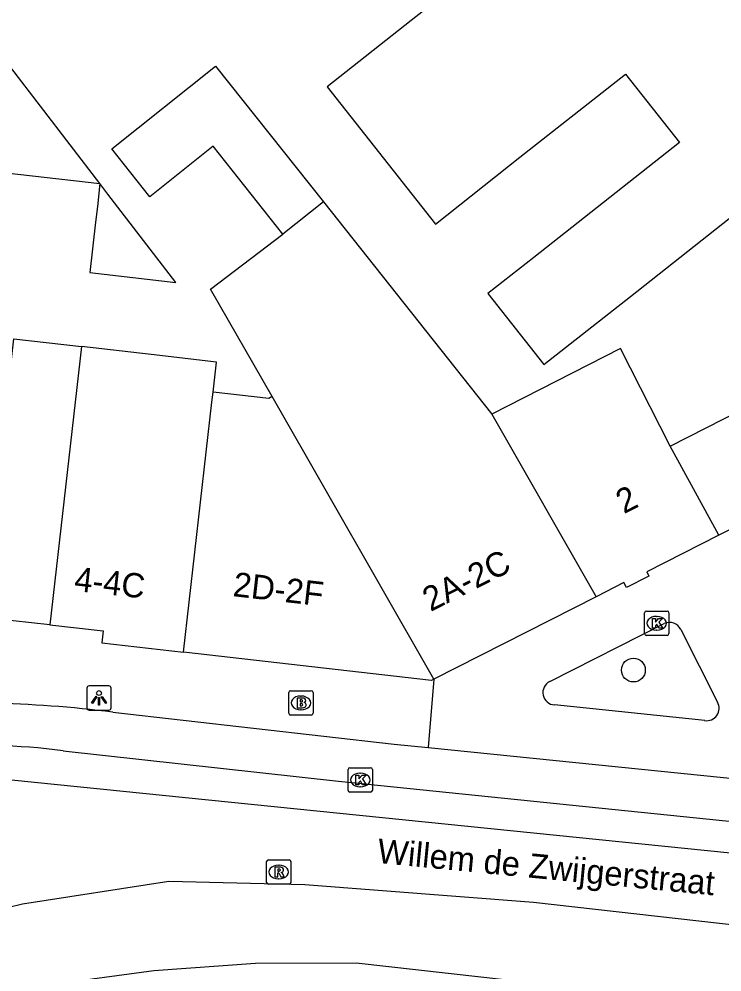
# Model space of a CAD drawing. Extents: x 160664 to 161506, y 382245 to 383288.
# Drawn here: x 160897.84 to 160926.7, y 382930.82 to 382969.93 of the extents above; entities that cross this region are included whole.
import ezdxf

# ---------------------------------------------------------------- set-up
doc = ezdxf.new("R2010")
doc.units = 0
for name, color, linetype in [('IMGEO_Boom', 7, 'Continuous'), ('IMGEO_Brandkraan', 7, 'Continuous'), ('IMGEO_Kolk', 7, 'Continuous'), ('IMGEO_Lichtpunt', 7, 'Continuous'), ('IMGEO_Openbare_ruimte_label', 7, 'Continuous'), ('IMGEO_OVBaan_gesloten', 7, 'Continuous'), ('IMGEO_Pand', 7, 'Continuous'), ('IMGEO_Pand_nummerreeks', 7, 'Continuous'), ('IMGEO_Rijbaan_lokaal_gesloten', 7, 'Continuous'), ('IMGEO_Rioolput', 7, 'Continuous'), ('IMGEO_Voetpad_open', 7, 'Continuous')]:
    doc.layers.add(name, color=color, linetype=linetype)

msp = doc.modelspace()

# ---------------------------------------------------------------- linework, layer by layer
at = {"layer": 'IMGEO_Boom'}
msp.add_circle((160923.069, 382943.213), 0.489, dxfattribs=at)
at = {"layer": 'IMGEO_Brandkraan'}
for p, q in [((160908.914, 382941.439), (160908.914, 382942.291)), ((160908.989, 382942.365), (160909.841, 382942.365)), ((160909.402, 382942.145), (160909.427, 382942.145)), ((160909.915, 382942.291), (160909.915, 382941.439)), ((160909.841, 382941.365), (160908.989, 382941.365)), ((160909.425, 382941.585), (160909.4, 382941.585))]:
    msp.add_line(p, q, dxfattribs=at)
for points in [[(160908.914, 382941.439), (160908.914, 382942.291)], [(160908.989, 382942.365), (160909.841, 382942.365)], [(160909.915, 382942.291), (160909.915, 382941.439)], [(160909.262, 382942.065), (160909.262, 382941.665), (160909.475, 382941.665)], [(160909.493, 382942.065), (160909.262, 382942.065)], [(160909.441, 382941.984), (160909.387, 382941.984), (160909.387, 382941.908)], [(160909.387, 382941.908), (160909.44, 382941.908)], [(160909.449, 382941.832), (160909.387, 382941.832), (160909.387, 382941.751)], [(160909.387, 382941.751), (160909.449, 382941.751)], [(160909.841, 382941.365), (160908.989, 382941.365)]]:
    msp.add_lwpolyline(points, dxfattribs=at)
for centre, radius, start, end in [((160908.991, 382942.289), 0.0765, 91.552, 178.448), ((160908.991, 382942.289), 0.0765, 91.552, 178.448), ((160909.839, 382942.289), 0.0765, 1.552, 88.448), ((160909.839, 382942.289), 0.0765, 1.552, 88.448), ((160909.442, 382941.946), 0.0379, 267.8285, 90.9355), ((160909.45, 382941.791), 0.0404, 269.8759, 90.5077), ((160909.497, 382941.92), 0.145, 59.4692, 91.5367), ((160909.522, 382941.967), 0.0922, 285.5137, 58.1501), ((160909.527, 382941.775), 0.105, 301.3115, 78.989), ((160908.991, 382941.441), 0.0765, 181.552, 268.448), ((160908.991, 382941.441), 0.0765, 181.552, 268.448), ((160909.481, 382941.916), 0.251, 268.6676, 293.5347), ((160909.839, 382941.441), 0.0765, 271.552, 358.448), ((160909.839, 382941.441), 0.0765, 271.552, 358.448)]:
    msp.add_arc(centre, radius, start, end, dxfattribs=at)
for centre, major_axis, ratio, start_param, end_param in [((160909.401, 382941.865), (-0.387, 0.002), 0.722429, 4.712389, 7.853982), ((160909.426, 382941.865), (-0.39, 0.002), 0.717154, 1.570796, 4.712389)]:
    msp.add_ellipse(centre, major_axis=major_axis, ratio=ratio, start_param=start_param, end_param=end_param, dxfattribs=at)
at = {"layer": 'IMGEO_Kolk'}
for p, q in [((160923.601, 382945.634), (160924.453, 382945.634)), ((160923.526, 382944.708), (160923.526, 382945.56)), ((160924.014, 382945.414), (160924.039, 382945.414)), ((160924.527, 382945.56), (160924.527, 382944.708)), ((160924.037, 382944.854), (160924.012, 382944.854)), ((160924.453, 382944.634), (160923.601, 382944.634)), ((160911.351, 382938.276), (160911.351, 382939.128)), ((160911.426, 382939.202), (160912.278, 382939.202)), ((160911.839, 382938.982), (160911.864, 382938.982)), ((160912.352, 382939.128), (160912.352, 382938.276)), ((160912.278, 382938.202), (160911.426, 382938.202)), ((160911.862, 382938.422), (160911.837, 382938.422))]:
    msp.add_line(p, q, dxfattribs=at)
for points in [[(160923.601, 382945.634), (160924.453, 382945.634)], [(160923.526, 382944.708), (160923.526, 382945.56)], [(160923.847, 382945.334), (160923.97, 382945.334), (160923.97, 382945.183), (160924.1, 382945.334), (160924.264, 382945.334), (160924.118, 382945.183), (160924.271, 382944.934), (160924.119, 382944.934), (160924.034, 382945.098), (160923.97, 382945.031), (160923.97, 382944.934), (160923.847, 382944.934), (160923.847, 382945.334)], [(160924.527, 382945.56), (160924.527, 382944.708)], [(160924.453, 382944.634), (160923.601, 382944.634)], [(160911.351, 382938.276), (160911.351, 382939.128)], [(160911.426, 382939.202), (160912.278, 382939.202)], [(160912.352, 382939.128), (160912.352, 382938.276)], [(160911.672, 382938.902), (160911.795, 382938.902), (160911.795, 382938.751), (160911.925, 382938.902), (160912.089, 382938.902), (160911.943, 382938.751), (160912.096, 382938.502), (160911.944, 382938.502), (160911.859, 382938.666), (160911.795, 382938.599), (160911.795, 382938.502), (160911.672, 382938.502), (160911.672, 382938.902)], [(160912.278, 382938.202), (160911.426, 382938.202)]]:
    msp.add_lwpolyline(points, dxfattribs=at)
for centre, start, end in [((160923.603, 382945.558), 91.552, 178.448), ((160923.603, 382945.558), 91.552, 178.448), ((160924.451, 382945.558), 1.552, 88.448), ((160924.451, 382945.558), 1.552, 88.448), ((160923.603, 382944.71), 181.552, 268.448), ((160923.603, 382944.71), 181.552, 268.448), ((160924.451, 382944.71), 271.552, 358.448), ((160924.451, 382944.71), 271.552, 358.448), ((160911.428, 382939.126), 91.552, 178.448), ((160911.428, 382939.126), 91.552, 178.448), ((160912.276, 382939.126), 1.552, 88.448), ((160912.276, 382939.126), 1.552, 88.448), ((160911.428, 382938.278), 181.552, 268.448), ((160911.428, 382938.278), 181.552, 268.448), ((160912.276, 382938.278), 271.552, 358.448), ((160912.276, 382938.278), 271.552, 358.448)]:
    msp.add_arc(centre, 0.0765, start, end, dxfattribs=at)
for centre, major_axis, ratio, start_param, end_param in [((160924.013, 382945.134), (-0.387, 0.002), 0.722429, 4.712389, 7.853982), ((160924.038, 382945.134), (-0.39, 0.002), 0.717154, 1.570796, 4.712389), ((160911.838, 382938.702), (-0.387, 0.002), 0.722429, 4.712389, 7.853982), ((160911.863, 382938.702), (-0.39, 0.002), 0.717154, 1.570796, 4.712389)]:
    msp.add_ellipse(centre, major_axis=major_axis, ratio=ratio, start_param=start_param, end_param=end_param, dxfattribs=at)
at = {"layer": 'IMGEO_Lichtpunt'}
for p, q in [((160901.529, 382942.566), (160900.721, 382942.566)), ((160901.529, 382942.566), (160900.721, 382942.566)), ((160900.627, 382942.471), (160900.627, 382941.664)), ((160900.627, 382942.471), (160900.627, 382941.664)), ((160901.623, 382941.664), (160901.623, 382942.471)), ((160901.623, 382941.664), (160901.623, 382942.471)), ((160900.721, 382941.57), (160901.529, 382941.57)), ((160900.721, 382941.57), (160901.529, 382941.57))]:
    msp.add_line(p, q, dxfattribs=at)
for points in [[(160901.001, 382942.135), (160901.04, 382942.107), (160900.852, 382941.845), (160900.814, 382941.872), (160901.001, 382942.135)], [(160901.213, 382942.107), (160901.251, 382942.134), (160901.438, 382941.872), (160901.399, 382941.844), (160901.213, 382942.107)], [(160901.103, 382942.087), (160901.15, 382942.087), (160901.15, 382941.765), (160901.103, 382941.765), (160901.103, 382942.087)]]:
    msp.add_lwpolyline(points, dxfattribs=at)
msp.add_circle((160901.126, 382942.269), 0.0994, dxfattribs=at)
for centre, start, end in [((160900.721, 382942.471), 90, 180), ((160900.721, 382942.471), 90, 180), ((160901.529, 382942.471), 0, 90), ((160901.529, 382942.471), 0, 90), ((160900.721, 382941.664), 180, 270), ((160900.721, 382941.664), 180, 270), ((160901.529, 382941.664), 270, 0), ((160901.529, 382941.664), 270, 360)]:
    msp.add_arc(centre, 0.0946, start, end, dxfattribs=at)
at = {"layer": 'IMGEO_OVBaan_gesloten'}
for points in [[(160870.47, 382922.866), (160882.904, 382929.187), (160890.673, 382931.836), (160897.982, 382933.621), (160903.988, 382934.545), (160909.581, 382934.405), (160918.971, 382933.683), (160951.086, 382930.055), (160959.79, 382929.599), (160967.578, 382927.438), (160972.145, 382924.641), (160978.816, 382919.461), (160981.785, 382916.694)], [(160961.035, 382926.32), (160957.674, 382927.094), (160935.566, 382928.505), (160911.678, 382931.189), (160907.553, 382931.166), (160903.382, 382930.863), (160897.497, 382930.071), (160888.563, 382927.461), (160885.812, 382926.048)]]:
    msp.add_lwpolyline(points, dxfattribs=at)
at = {"layer": 'IMGEO_Pand'}
for points in [[(160922.87, 382981.373), (160918.943, 382978.278), (160916.084, 382976.025), (160918.254, 382973.271), (160913.945, 382969.874), (160910.495, 382967.154), (160914.937, 382961.519), (160918.411, 382964.257), (160922.745, 382967.673), (160924.959, 382964.865), (160918.978, 382960.151), (160917.095, 382958.667), (160919.394, 382955.749), (160922.946, 382958.549), (160927.325, 382962.001), (160929.626, 382959.081)], [(160901.164, 382963.177), (160896.271, 382969.534), (160895.621, 382963.817), (160901.164, 382963.177)], [(160908.677, 382961.103), (160905.809, 382964.709), (160903.21, 382962.641), (160901.649, 382964.603), (160905.909, 382967.992), (160910.338, 382962.425)], [(160901.164, 382963.177), (160901.057, 382962.239), (160900.984, 382961.594), (160900.749, 382959.532), (160904.283, 382959.124), (160901.493, 382962.749), (160901.164, 382963.177)], [(160910.338, 382962.425), (160908.677, 382961.103)], [(160910.338, 382962.425), (160917.249, 382953.72)], [(160908.24, 382954.436), (160905.706, 382958.852), (160908.677, 382961.103)], [(160924.572, 382952.401), (160931.94, 382956.146), (160929.626, 382959.081)], [(160941.569, 382957.648), (160941.208, 382956.231), (160931.5, 382951.298), (160931.606, 382951.091), (160930.705, 382950.633), (160930.62, 382950.8), (160926.577, 382948.746)], [(160894.708, 382955.793), (160897.47, 382955.474), (160897.624, 382956.809), (160900.403, 382956.488)], [(160900.403, 382956.488), (160899.103, 382945.063)], [(160905.808, 382954.621), (160905.948, 382955.848), (160903.261, 382956.158), (160900.403, 382956.488)], [(160924.572, 382952.401), (160922.537, 382956.407), (160917.249, 382953.72)], [(160904.594, 382943.942), (160905.761, 382954.204), (160905.808, 382954.621)], [(160908.24, 382954.436), (160908.104, 382954.357), (160905.808, 382954.621)], [(160914.869, 382942.835), (160908.24, 382954.436)], [(160917.249, 382953.72), (160921.539, 382946.213)], [(160926.577, 382948.746), (160924.572, 382952.401)], [(160926.577, 382948.746), (160923.618, 382947.242), (160923.706, 382947.069), (160922.782, 382946.599), (160922.679, 382946.803), (160921.539, 382946.213)], [(160921.539, 382946.213), (160914.869, 382942.835)], [(160899.103, 382945.063), (160896.838, 382945.312), (160896.066, 382944.892), (160893.5, 382945.176)], [(160899.103, 382945.063), (160901.296, 382944.821), (160901.239, 382944.324), (160904.594, 382943.942)], [(160914.869, 382942.835), (160914.771, 382942.785), (160904.594, 382943.942)]]:
    msp.add_lwpolyline(points, dxfattribs=at)
at = {"layer": 'IMGEO_Rijbaan_lokaal_gesloten'}
for points in [[(160899.65, 382939.904), (160910.957, 382938.648), (160945.978, 382935.062)], [(160874.133, 382934.008), (160885.51, 382936.782), (160890.497, 382938.296), (160895.761, 382938.889), (160961.831, 382932.175), (160965.691, 382931.306), (160969.512, 382929.861), (160972.821, 382927.904), (160976.623, 382925.025), (160978.469, 382923.697)]]:
    msp.add_lwpolyline(points, dxfattribs=at)
msp.add_arc((160895.91, 382909.717), 30.418, 82.9376, 103.7506, dxfattribs=at)
at = {"layer": 'IMGEO_Rioolput'}
for p, q in [((160908.003, 382934.499), (160908.003, 382935.351)), ((160908.078, 382935.425), (160908.93, 382935.425)), ((160908.491, 382935.205), (160908.516, 382935.205)), ((160909.004, 382935.351), (160909.004, 382934.499)), ((160908.93, 382934.425), (160908.078, 382934.425)), ((160908.514, 382934.645), (160908.489, 382934.645))]:
    msp.add_line(p, q, dxfattribs=at)
for points in [[(160908.003, 382934.499), (160908.003, 382935.351)], [(160908.078, 382935.425), (160908.93, 382935.425)], [(160908.592, 382935.123), (160908.34, 382935.125), (160908.34, 382934.725)], [(160909.004, 382935.351), (160909.004, 382934.499)], [(160908.34, 382934.725), (160908.464, 382934.725), (160908.464, 382934.887), (160908.475, 382934.887)], [(160908.518, 382935.044), (160908.464, 382935.044), (160908.464, 382934.963)], [(160908.464, 382934.963), (160908.516, 382934.963)], [(160908.522, 382934.858), (160908.593, 382934.725), (160908.733, 382934.725), (160908.668, 382934.851)], [(160908.93, 382934.425), (160908.078, 382934.425)]]:
    msp.add_lwpolyline(points, dxfattribs=at)
for centre, radius, start, end in [((160908.08, 382935.349), 0.0765, 91.552, 178.448), ((160908.08, 382935.349), 0.0765, 91.552, 178.448), ((160908.591, 382935.013), 0.109, 350.3612, 89.416), ((160908.928, 382935.349), 0.0765, 1.552, 88.448), ((160908.928, 382935.349), 0.0765, 1.552, 88.448), ((160908.474, 382934.834), 0.0533, 26.0293, 88.6989), ((160908.5, 382935.152), 0.19, 274.7715, 282.9687), ((160908.524, 382934.948), 0.0964, 77.0061, 93.1865), ((160908.538, 382935.005), 0.0378, 276.6634, 79.6772), ((160908.589, 382935.013), 0.112, 277.5842, 350.9817), ((160908.573, 382934.798), 0.108, 29.5134, 73.7905), ((160908.08, 382934.501), 0.0765, 181.552, 268.448), ((160908.08, 382934.501), 0.0765, 181.552, 268.448), ((160908.928, 382934.501), 0.0765, 271.552, 358.448), ((160908.928, 382934.501), 0.0765, 271.552, 358.448)]:
    msp.add_arc(centre, radius, start, end, dxfattribs=at)
for centre, major_axis, ratio, start_param, end_param in [((160908.49, 382934.925), (-0.387, 0.002), 0.722429, 4.712389, 7.853982), ((160908.515, 382934.925), (-0.39, 0.002), 0.717154, 1.570796, 4.712389)]:
    msp.add_ellipse(centre, major_axis=major_axis, ratio=ratio, start_param=start_param, end_param=end_param, dxfattribs=at)
at = {"layer": 'IMGEO_Voetpad_open'}
for points in [[(160919.633, 382942.741), (160924.328, 382945.121)], [(160925.023, 382944.876), (160926.524, 382941.896)], [(160914.869, 382942.835), (160914.634, 382940.032)], [(160925.995, 382941.139), (160919.827, 382941.781)], [(160901.693, 382941.479), (160913.244, 382940.176), (160914.634, 382940.032)], [(160914.634, 382940.032), (160943.203, 382937.135)]]:
    msp.add_lwpolyline(points, dxfattribs=at)
for centre, radius, start, end in [((160924.543, 382944.624), 0.542, 27.7465, 113.4166), ((160919.858, 382942.287), 0.507, 116.3095, 266.5398), ((160895.987, 382897.984), 43.868, 82.5264, 95.8012), ((160926.073, 382941.648), 0.515, 261.2817, 28.8257)]:
    msp.add_arc(centre, radius, start, end, dxfattribs=at)

# ---------------------------------------------------------------- texts
at = {"layer": 'IMGEO_Openbare_ruimte_label'}
msp.add_text('Willem de Zwijgerstraat', height=1, rotation=354.489, dxfattribs=at).set_placement((160912.521, 382935.301))
at = {"layer": 'IMGEO_Pand_nummerreeks'}
for s, rotation, p in [('2', 26.6923, (160922.678, 382949.606)), ('2A-2C', 26.8598, (160914.74, 382945.594)), ('4-4C', 353.7032, (160900.076, 382946.465)), ('2D-2F', 353.5141, (160906.592, 382946.248))]:
    msp.add_text(s, height=1, rotation=rotation, dxfattribs=at).set_placement(p)

doc.saveas('drawing.dxf')
